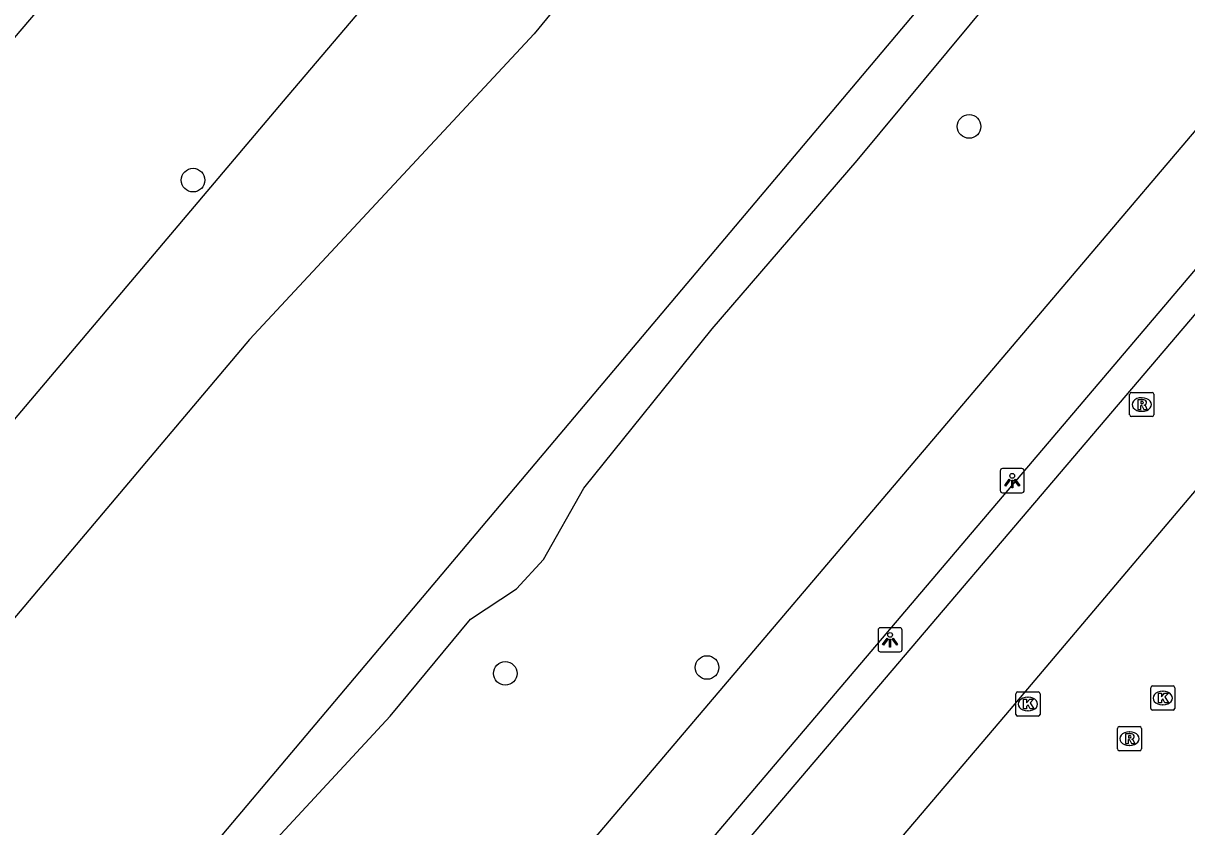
# Model space of a CAD drawing. Extents: x 161477 to 163040, y 383680 to 384868.
# Drawn here: x 161712.79 to 161760.98, y 384411.31 to 384444.59 of the extents above; entities that cross this region are included whole.
import ezdxf

# ---------------------------------------------------------------- set-up
doc = ezdxf.new("R2010")
doc.units = 0
for name, color, linetype in [('IMGEO_Boom', 7, 'Continuous'), ('IMGEO_Fietspad_gesloten', 7, 'Continuous'), ('IMGEO_Groenvoorziening', 7, 'Continuous'), ('IMGEO_Kolk', 7, 'Continuous'), ('IMGEO_Lichtpunt', 7, 'Continuous'), ('IMGEO_Parkeervlak_open', 7, 'Continuous'), ('IMGEO_Rijbaan_lokaal_open', 7, 'Continuous'), ('IMGEO_Rioolput', 7, 'Continuous'), ('IMGEO_Voetpad_open', 7, 'Continuous'), ('IMGEO_Waterloop', 7, 'Continuous')]:
    doc.layers.add(name, color=color, linetype=linetype)

msp = doc.modelspace()

# ---------------------------------------------------------------- linework, layer by layer
at = {"layer": 'IMGEO_Boom'}
for centre in [(161751.968, 384440.318), (161719.827, 384438.094), (161741.115, 384417.907), (161732.758, 384417.664)]:
    msp.add_circle(centre, 0.489, dxfattribs=at)
at = {"layer": 'IMGEO_Fietspad_gesloten'}
for points in [[(161768.305, 384448.665), (161762.835, 384441.915), (161733.957, 384407.901), (161700.869, 384369.551), (161697.65, 384365.781), (161695.496, 384363.068)], [(161714.612, 384379.77), (161736.794, 384405.479), (161765.704, 384439.531), (161768.482, 384442.959)]]:
    msp.add_lwpolyline(points, dxfattribs=at)
at = {"layer": 'IMGEO_Groenvoorziening'}
for points in [[(161759.688, 384484.154), (161758.436, 384482.076), (161757.373, 384480.635), (161755.179, 384477.753), (161746.652, 384468.552), (161723.708, 384441.539), (161709.389, 384424.616), (161698.907, 384411.127), (161685.716, 384395.967), (161681.616, 384390.954), (161678.876, 384387.687), (161675.659, 384384.514), (161671.398, 384380.51), (161667.9, 384376.744), (161667.252, 384375.066), (161667.374, 384373.585), (161667.949, 384372.475), (161668.365, 384371.326), (161668.738, 384370.296)], [(161694.878, 384377.918), (161700.653, 384384.59), (161707.333, 384392.252), (161711.225, 384396.617), (161714.632, 384400.581), (161719.312, 384405.812), (161722.063, 384409.496), (161727.985, 384415.885), (161731.312, 384419.91), (161733.219, 384421.171), (161734.341, 384422.38), (161736.014, 384425.332), (161741.324, 384431.934), (161747.328, 384438.912), (161753.861, 384446.783), (161757.189, 384450.741), (161760.438, 384454.905), (161766.4, 384461.723), (161769.322, 384465.243), (161774.418, 384471.489), (161774.564, 384471.668)]]:
    msp.add_lwpolyline(points, dxfattribs=at)
at = {"layer": 'IMGEO_Kolk'}
for p, q in [((161753.98, 384416.893), (161754.832, 384416.893)), ((161759.489, 384416.216), (161759.489, 384417.068)), ((161759.564, 384417.142), (161760.416, 384417.142)), ((161759.977, 384416.922), (161760.002, 384416.922)), ((161760.49, 384417.068), (161760.49, 384416.216)), ((161753.905, 384415.967), (161753.905, 384416.819)), ((161754.393, 384416.673), (161754.418, 384416.673)), ((161754.906, 384416.819), (161754.906, 384415.967)), ((161754.832, 384415.893), (161753.98, 384415.893)), ((161754.416, 384416.113), (161754.391, 384416.113)), ((161760.416, 384416.142), (161759.564, 384416.142)), ((161760, 384416.362), (161759.975, 384416.362))]:
    msp.add_line(p, q, dxfattribs=at)
for points in [[(161753.98, 384416.893), (161754.832, 384416.893)], [(161759.489, 384416.216), (161759.489, 384417.068)], [(161759.564, 384417.142), (161760.416, 384417.142)], [(161760.49, 384417.068), (161760.49, 384416.216)], [(161753.905, 384415.967), (161753.905, 384416.819)], [(161754.226, 384416.593), (161754.349, 384416.593), (161754.349, 384416.442), (161754.479, 384416.593), (161754.643, 384416.593), (161754.497, 384416.442), (161754.65, 384416.193), (161754.498, 384416.193), (161754.413, 384416.357), (161754.349, 384416.29), (161754.349, 384416.193), (161754.226, 384416.193), (161754.226, 384416.593)], [(161754.906, 384416.819), (161754.906, 384415.967)], [(161759.81, 384416.842), (161759.933, 384416.842), (161759.933, 384416.691), (161760.063, 384416.842), (161760.227, 384416.842), (161760.081, 384416.691), (161760.234, 384416.442), (161760.082, 384416.442), (161759.997, 384416.606), (161759.933, 384416.539), (161759.933, 384416.442), (161759.81, 384416.442), (161759.81, 384416.842)], [(161754.832, 384415.893), (161753.98, 384415.893)], [(161760.416, 384416.142), (161759.564, 384416.142)]]:
    msp.add_lwpolyline(points, dxfattribs=at)
for centre, start, end in [((161753.982, 384416.817), 91.552, 178.448), ((161753.982, 384416.817), 91.552, 178.448), ((161754.83, 384416.817), 1.552, 88.448), ((161754.83, 384416.817), 1.552, 88.448), ((161759.566, 384417.066), 91.552, 178.448), ((161759.566, 384417.066), 91.552, 178.448), ((161760.414, 384417.066), 1.552, 88.448), ((161760.414, 384417.066), 1.552, 88.448), ((161753.982, 384415.969), 181.552, 268.448), ((161753.982, 384415.969), 181.552, 268.448), ((161754.83, 384415.969), 271.552, 358.448), ((161754.83, 384415.969), 271.552, 358.448), ((161759.566, 384416.218), 181.552, 268.448), ((161759.566, 384416.218), 181.552, 268.448), ((161760.414, 384416.218), 271.552, 358.448), ((161760.414, 384416.218), 271.552, 358.448)]:
    msp.add_arc(centre, 0.0765, start, end, dxfattribs=at)
for centre, major_axis, ratio, start_param, end_param in [((161759.976, 384416.642), (-0.387, 0.002), 0.722429, 4.712389, 7.853982), ((161760.001, 384416.642), (-0.39, 0.002), 0.717154, 1.570796, 4.712389), ((161754.392, 384416.393), (-0.387, 0.002), 0.722429, 4.712389, 7.853982), ((161754.417, 384416.393), (-0.39, 0.002), 0.717154, 1.570796, 4.712389)]:
    msp.add_ellipse(centre, major_axis=major_axis, ratio=ratio, start_param=start_param, end_param=end_param, dxfattribs=at)
at = {"layer": 'IMGEO_Lichtpunt'}
for p, q in [((161753.256, 384426.05), (161753.256, 384425.243)), ((161753.256, 384426.05), (161753.256, 384425.243)), ((161754.158, 384426.145), (161753.35, 384426.145)), ((161754.158, 384426.145), (161753.35, 384426.145)), ((161754.252, 384425.243), (161754.252, 384426.05)), ((161754.252, 384425.243), (161754.252, 384426.05)), ((161753.35, 384425.149), (161754.158, 384425.149)), ((161753.35, 384425.149), (161754.158, 384425.149)), ((161748.197, 384419.46), (161748.197, 384418.653)), ((161748.197, 384419.46), (161748.197, 384418.653)), ((161749.099, 384419.555), (161748.291, 384419.555)), ((161749.099, 384419.555), (161748.291, 384419.555)), ((161749.193, 384418.653), (161749.193, 384419.46)), ((161749.193, 384418.653), (161749.193, 384419.46)), ((161748.291, 384418.559), (161749.099, 384418.559)), ((161748.291, 384418.559), (161749.099, 384418.559))]:
    msp.add_line(p, q, dxfattribs=at)
for points in [[(161753.63, 384425.714), (161753.669, 384425.686), (161753.481, 384425.424), (161753.443, 384425.451), (161753.63, 384425.714)], [(161753.732, 384425.666), (161753.779, 384425.666), (161753.779, 384425.344), (161753.732, 384425.344), (161753.732, 384425.666)], [(161753.842, 384425.686), (161753.88, 384425.713), (161754.067, 384425.451), (161754.028, 384425.423), (161753.842, 384425.686)], [(161748.571, 384419.124), (161748.61, 384419.096), (161748.422, 384418.834), (161748.384, 384418.861), (161748.571, 384419.124)], [(161748.673, 384419.076), (161748.72, 384419.076), (161748.72, 384418.754), (161748.673, 384418.754), (161748.673, 384419.076)], [(161748.783, 384419.096), (161748.821, 384419.123), (161749.008, 384418.861), (161748.969, 384418.833), (161748.783, 384419.096)]]:
    msp.add_lwpolyline(points, dxfattribs=at)
for centre in [(161753.755, 384425.848), (161748.696, 384419.258)]:
    msp.add_circle(centre, 0.0994, dxfattribs=at)
for centre, start, end in [((161753.35, 384426.05), 90, 180), ((161753.35, 384426.05), 90, 180), ((161754.158, 384426.05), 0, 90), ((161754.158, 384426.05), 0, 90), ((161753.35, 384425.243), 180, 270), ((161753.35, 384425.243), 180, 270), ((161754.158, 384425.243), 270, 0), ((161754.158, 384425.243), 270, 360), ((161748.291, 384419.46), 90, 180), ((161748.291, 384419.46), 90, 180), ((161749.099, 384419.46), 0, 90), ((161749.099, 384419.46), 0, 90), ((161748.291, 384418.653), 180, 270), ((161748.291, 384418.653), 180, 270), ((161749.099, 384418.653), 270, 0), ((161749.099, 384418.653), 270, 360)]:
    msp.add_arc(centre, 0.0946, start, end, dxfattribs=at)
at = {"layer": 'IMGEO_Parkeervlak_open'}
msp.add_lwpolyline([(161720.507, 384377.164), (161716.88, 384380.279), (161769.424, 384442.04)], dxfattribs=at)
at = {"layer": 'IMGEO_Rijbaan_lokaal_open'}
msp.add_lwpolyline([(161773.06, 384438.972), (161763.798, 384428.146), (161753.471, 384415.952), (161742.406, 384402.932), (161731.9, 384390.55), (161721.931, 384378.875), (161720.507, 384377.164)], dxfattribs=at)
at = {"layer": 'IMGEO_Rioolput'}
for p, q in [((161758.619, 384428.374), (161758.619, 384429.226)), ((161758.694, 384429.3), (161759.546, 384429.3)), ((161759.107, 384429.08), (161759.132, 384429.08)), ((161759.62, 384429.226), (161759.62, 384428.374)), ((161759.13, 384428.52), (161759.105, 384428.52)), ((161759.546, 384428.3), (161758.694, 384428.3)), ((161758.184, 384415.46), (161759.036, 384415.46)), ((161758.109, 384414.534), (161758.109, 384415.386)), ((161758.597, 384415.24), (161758.622, 384415.24)), ((161759.11, 384415.386), (161759.11, 384414.534)), ((161759.036, 384414.46), (161758.184, 384414.46)), ((161758.62, 384414.68), (161758.595, 384414.68))]:
    msp.add_line(p, q, dxfattribs=at)
for points in [[(161758.619, 384428.374), (161758.619, 384429.226)], [(161758.694, 384429.3), (161759.546, 384429.3)], [(161759.208, 384428.998), (161758.956, 384429), (161758.956, 384428.6)], [(161759.134, 384428.919), (161759.08, 384428.919), (161759.08, 384428.838)], [(161759.62, 384429.226), (161759.62, 384428.374)], [(161758.956, 384428.6), (161759.08, 384428.6), (161759.08, 384428.762), (161759.091, 384428.762)], [(161759.08, 384428.838), (161759.132, 384428.838)], [(161759.138, 384428.733), (161759.209, 384428.6), (161759.349, 384428.6), (161759.284, 384428.726)], [(161759.546, 384428.3), (161758.694, 384428.3)], [(161758.184, 384415.46), (161759.036, 384415.46)], [(161758.109, 384414.534), (161758.109, 384415.386)], [(161758.698, 384415.158), (161758.446, 384415.16), (161758.446, 384414.76)], [(161758.446, 384414.76), (161758.57, 384414.76), (161758.57, 384414.922), (161758.581, 384414.922)], [(161758.624, 384415.079), (161758.57, 384415.079), (161758.57, 384414.998)], [(161758.57, 384414.998), (161758.622, 384414.998)], [(161759.11, 384415.386), (161759.11, 384414.534)], [(161759.036, 384414.46), (161758.184, 384414.46)], [(161758.628, 384414.893), (161758.699, 384414.76), (161758.839, 384414.76), (161758.774, 384414.886)]]:
    msp.add_lwpolyline(points, dxfattribs=at)
for centre, radius, start, end in [((161758.696, 384429.224), 0.0765, 91.552, 178.448), ((161758.696, 384429.224), 0.0765, 91.552, 178.448), ((161759.14, 384428.823), 0.0964, 77.0061, 93.1865), ((161759.154, 384428.88), 0.0378, 276.6634, 79.6772), ((161759.207, 384428.888), 0.109, 350.3612, 89.416), ((161759.544, 384429.224), 0.0765, 1.552, 88.448), ((161759.544, 384429.224), 0.0765, 1.552, 88.448), ((161759.09, 384428.709), 0.0533, 26.0293, 88.6989), ((161759.116, 384429.027), 0.19, 274.7715, 282.9687), ((161759.205, 384428.888), 0.112, 277.5842, 350.9817), ((161759.189, 384428.673), 0.108, 29.5134, 73.7905), ((161758.696, 384428.376), 0.0765, 181.552, 268.448), ((161758.696, 384428.376), 0.0765, 181.552, 268.448), ((161759.544, 384428.376), 0.0765, 271.552, 358.448), ((161759.544, 384428.376), 0.0765, 271.552, 358.448), ((161758.186, 384415.384), 0.0765, 91.552, 178.448), ((161758.186, 384415.384), 0.0765, 91.552, 178.448), ((161759.034, 384415.384), 0.0765, 1.552, 88.448), ((161759.034, 384415.384), 0.0765, 1.552, 88.448), ((161758.58, 384414.869), 0.0533, 26.0293, 88.6989), ((161758.606, 384415.187), 0.19, 274.7715, 282.9687), ((161758.63, 384414.983), 0.0964, 77.0061, 93.1865), ((161758.644, 384415.04), 0.0378, 276.6634, 79.6772), ((161758.697, 384415.048), 0.109, 350.3612, 89.416), ((161758.695, 384415.048), 0.112, 277.5842, 350.9817), ((161758.679, 384414.833), 0.108, 29.5134, 73.7905), ((161758.186, 384414.536), 0.0765, 181.552, 268.448), ((161758.186, 384414.536), 0.0765, 181.552, 268.448), ((161759.034, 384414.536), 0.0765, 271.552, 358.448), ((161759.034, 384414.536), 0.0765, 271.552, 358.448)]:
    msp.add_arc(centre, radius, start, end, dxfattribs=at)
for centre, major_axis, ratio, start_param, end_param in [((161759.106, 384428.8), (-0.387, 0.002), 0.722429, 4.712389, 7.853982), ((161759.131, 384428.8), (-0.39, 0.002), 0.717154, 1.570796, 4.712389), ((161758.596, 384414.96), (-0.387, 0.002), 0.722429, 4.712389, 7.853982), ((161758.621, 384414.96), (-0.39, 0.002), 0.717154, 1.570796, 4.712389)]:
    msp.add_ellipse(centre, major_axis=major_axis, ratio=ratio, start_param=start_param, end_param=end_param, dxfattribs=at)
at = {"layer": 'IMGEO_Voetpad_open'}
msp.add_lwpolyline([(161752.168, 384490.621), (161657.242, 384379.29), (161657.074, 384379.09), (161667.367, 384370.485)], dxfattribs=at)
at = {"layer": 'IMGEO_Waterloop'}
for points in [[(161762.134, 384482.045), (161762.295, 384480.939), (161761.971, 384479.205), (161761.215, 384477.241), (161760.372, 384475.642), (161758.69, 384473.502), (161756.712, 384471.126), (161754.308, 384468.631), (161751.566, 384465.016), (161749.306, 384462.492), (161746.503, 384459.7), (161741.305, 384453.098), (161733.957, 384444.155), (161722.162, 384431.488), (161708.536, 384415.373), (161698.725, 384403.87), (161691.37, 384395.397), (161682.454, 384384.357), (161674.105, 384375.792), (161670.311, 384371.844), (161668.738, 384370.296)], [(161679.483, 384361.708), (161679.606, 384361.828), (161753.407, 384449.382), (161772.606, 384473.263)]]:
    msp.add_lwpolyline(points, dxfattribs=at)

doc.saveas('drawing.dxf')
